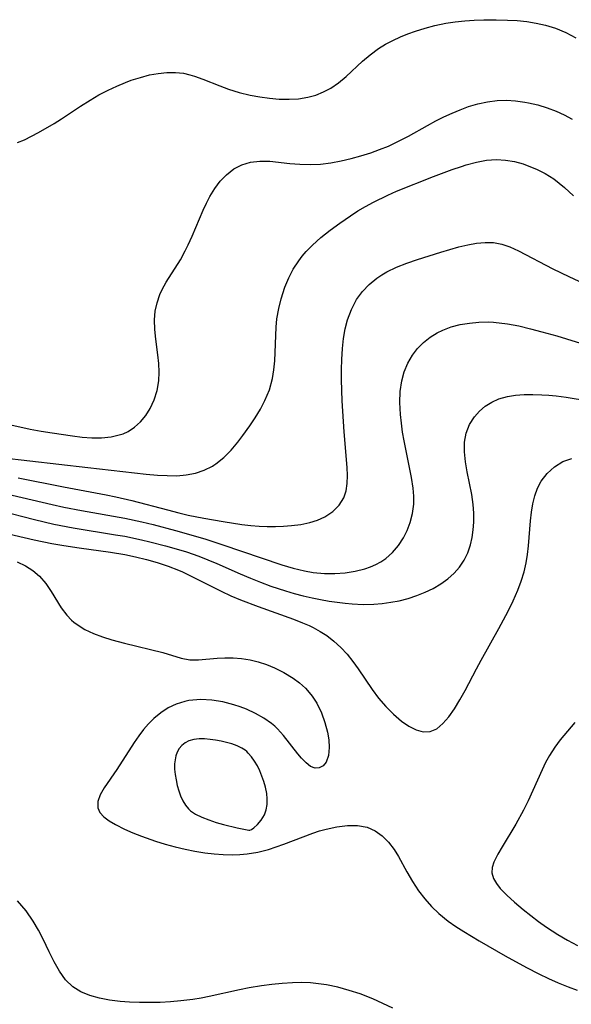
# Model space of a CAD drawing. Header units: inches. Extents: x 1073367 to 1082519, y 1569854 to 1574957.
# Tile 512 of 565: x 1080851 to 1080941, y 1573272 to 1573432. Entities that reach past the tile are written whole.
import ezdxf

# ---------------------------------------------------------------- set-up
doc = ezdxf.new("R2010")
doc.units = ezdxf.units.IN
doc.header["$MEASUREMENT"] = 0
doc.layers.add('CGG_CurvaNivelLidar_v1', color=7, linetype='Continuous', lineweight=30, true_color=0x008008)

msp = doc.modelspace()

# ---------------------------------------------------------------- linework, layer by layer
at = {"layer": 'CGG_CurvaNivelLidar_v1'}
for points in [[(1080851.097, 1573411.9297, 75), (1080852.2022, 1573412.3932, 75), (1080853.3293, 1573412.9346, 75), (1080854.4732, 1573413.5362, 75), (1080856.995, 1573414.9988, 75), (1080858.1961, 1573415.7582, 75), (1080861.2616, 1573417.8174, 75), (1080862.8257, 1573418.8115, 75), (1080864.263, 1573419.629, 75), (1080865.731, 1573420.3833, 75), (1080867.1386, 1573421.0456, 75), (1080868.5593, 1573421.6496, 75), (1080869.4808, 1573422.0008, 75), (1080870.9568, 1573422.4828, 75), (1080872.438, 1573422.866, 75), (1080873.8414, 1573423.1308, 75), (1080875.2345, 1573423.2808, 75), (1080876.6107, 1573423.2912, 75), (1080877.9509, 1573423.1363, 75), (1080878.9594, 1573422.9, 75), (1080879.6868, 1573422.676, 75), (1080881.0389, 1573422.1898, 75), (1080883.8001, 1573421.0995, 75), (1080885.2213, 1573420.5773, 75), (1080886.9488, 1573420.0407, 75), (1080888.7124, 1573419.6043, 75), (1080890.2783, 1573419.3081, 75), (1080891.8508, 1573419.0937, 75), (1080893.4195, 1573418.9651, 75), (1080895.0101, 1573418.9332, 75), (1080896.5474, 1573419.0219, 75), (1080898.0462, 1573419.2607, 75), (1080899.3279, 1573419.6203, 75), (1080900.5608, 1573420.1161, 75), (1080901.7359, 1573420.7422, 75), (1080903.0036, 1573421.6091, 75), (1080904.2068, 1573422.5938, 75), (1080906.8905, 1573425.0783, 75), (1080908.1297, 1573426.1506, 75), (1080909.4451, 1573427.1299, 75), (1080910.582, 1573427.831, 75), (1080911.7734, 1573428.4566, 75), (1080913.0078, 1573429.0217, 75), (1080914.206, 1573429.5097, 75), (1080915.4299, 1573429.9539, 75), (1080916.9962, 1573430.4464, 75), (1080918.5905, 1573430.8662, 75), (1080920.3611, 1573431.2343, 75), (1080921.8737, 1573431.4589, 75), (1080923.3993, 1573431.6166, 75), (1080924.9329, 1573431.7224, 75), (1080926.4703, 1573431.788, 75), (1080928.4946, 1573431.8173, 75), (1080930.3286, 1573431.7668, 75), (1080931.8851, 1573431.6666, 75), (1080933.4277, 1573431.5059, 75), (1080934.9501, 1573431.27, 75), (1080936.4448, 1573430.939, 75), (1080938.0726, 1573430.4297, 75), (1080939.7433, 1573429.7173, 75), (1080941.3573, 1573428.8585, 75)], [(1080849.9862, 1573366.2215, 74.5), (1080853.1274, 1573365.5523, 74.5), (1080854.9056, 1573365.2205, 74.5), (1080856.6815, 1573364.9166, 74.5), (1080859.9614, 1573364.4329, 74.5), (1080861.5591, 1573364.2517, 74.5), (1080863.1256, 1573364.1408, 74.5), (1080864.651, 1573364.1343, 74.5), (1080866.2445, 1573364.2883, 74.5), (1080867.7446, 1573364.6462, 74.5), (1080868.1588, 1573364.7951, 74.5), (1080868.9628, 1573365.1674, 74.5), (1080870.03, 1573365.8711, 74.5), (1080870.9805, 1573366.7392, 74.5), (1080871.814, 1573367.7414, 74.5), (1080872.5237, 1573368.8547, 74.5), (1080873.1815, 1573370.2675, 74.5), (1080873.6519, 1573371.773, 74.5), (1080873.9212, 1573373.343, 74.5), (1080873.9839, 1573374.7283, 74.5), (1080873.9254, 1573376.1316, 74.5), (1080873.7874, 1573377.5407, 74.5), (1080873.4466, 1573380.0779, 74.5), (1080873.2696, 1573381.6651, 74.5), (1080873.228, 1573383.2305, 74.5), (1080873.3691, 1573384.6236, 74.5), (1080873.6716, 1573385.9863, 74.5), (1080874.1148, 1573387.3063, 74.5), (1080874.4873, 1573388.1621, 74.5), (1080875.1176, 1573389.3221, 74.5), (1080877.4216, 1573392.96, 74.5), (1080878.2145, 1573394.3887, 74.5), (1080878.7068, 1573395.3891, 74.5), (1080879.3296, 1573396.7705, 74.5), (1080881.1122, 1573400.9688, 74.5), (1080881.6375, 1573402.0976, 74.5), (1080882.2016, 1573403.1876, 74.5), (1080882.9915, 1573404.4893, 74.5), (1080883.8751, 1573405.6789, 74.5), (1080884.8638, 1573406.7237, 74.5), (1080886.0566, 1573407.6479, 74.5), (1080887.3634, 1573408.3423, 74.5), (1080888.7639, 1573408.7778, 74.5), (1080890.2804, 1573408.9373, 74.5), (1080891.8627, 1573408.888, 74.5), (1080895.1347, 1573408.5445, 74.5), (1080896.7605, 1573408.404, 74.5), (1080898.4068, 1573408.3579, 74.5), (1080900.0695, 1573408.4506, 74.5), (1080901.7413, 1573408.6639, 74.5), (1080903.4183, 1573408.9691, 74.5), (1080905.0253, 1573409.3288, 74.5), (1080906.6261, 1573409.7538, 74.5), (1080908.2126, 1573410.2512, 74.5), (1080909.6446, 1573410.7761, 74.5), (1080911.0547, 1573411.3664, 74.5), (1080912.6975, 1573412.1454, 74.5), (1080914.3111, 1573412.9876, 74.5), (1080917.3737, 1573414.7023, 74.5), (1080918.7455, 1573415.438, 74.5), (1080920.0393, 1573416.0846, 74.5), (1080921.3483, 1573416.6889, 74.5), (1080922.6713, 1573417.2429, 74.5), (1080924.0147, 1573417.7373, 74.5), (1080925.5461, 1573418.2, 74.5), (1080927.093, 1573418.5442, 74.5), (1080928.6524, 1573418.7462, 74.5), (1080930.1428, 1573418.787, 74.5), (1080931.6361, 1573418.696, 74.5), (1080933.1263, 1573418.4915, 74.5), (1080933.7126, 1573418.3822, 74.5), (1080935.2339, 1573418.0243, 74.5), (1080936.7346, 1573417.5658, 74.5), (1080938.2066, 1573417.0073, 74.5), (1080939.5082, 1573416.4128, 74.5), (1080940.7756, 1573415.739, 74.5)], [(1080848.4143, 1573360.9519, 74), (1080862.473, 1573359.3101, 74), (1080871.875, 1573358.2624, 74), (1080873.7009, 1573358.1031, 74), (1080875.298, 1573358.0087, 74), (1080876.8613, 1573357.9993, 74), (1080878.3821, 1573358.1208, 74), (1080879.8711, 1573358.4209, 74), (1080881.2877, 1573358.9008, 74), (1080882.6108, 1573359.5606, 74), (1080882.8578, 1573359.7124, 74), (1080883.161, 1573359.914, 74), (1080884.4353, 1573360.9387, 74), (1080885.6184, 1573362.1332, 74), (1080886.732, 1573363.4485, 74), (1080887.5454, 1573364.5082, 74), (1080888.6475, 1573366.0447, 74), (1080889.536, 1573367.3871, 74), (1080890.3607, 1573368.7655, 74), (1080891.0959, 1573370.1844, 74), (1080891.8097, 1573371.9162, 74), (1080892.3216, 1573373.7095, 74), (1080892.5607, 1573375.1328, 74), (1080892.6956, 1573376.5828, 74), (1080892.9152, 1573382.0155, 74), (1080893.048, 1573383.408, 74), (1080893.318, 1573385.0434, 74), (1080893.7073, 1573386.6515, 74), (1080894.3163, 1573388.5127, 74), (1080894.9459, 1573390.0124, 74), (1080895.6893, 1573391.4492, 74), (1080896.5569, 1573392.8056, 74), (1080897.1322, 1573393.5592, 74), (1080897.7535, 1573394.277, 74), (1080898.7665, 1573395.2965, 74), (1080900.1632, 1573396.5396, 74), (1080901.6414, 1573397.7305, 74), (1080903.1823, 1573398.8752, 74), (1080904.9273, 1573400.0753, 74), (1080906.1362, 1573400.8498, 74), (1080907.3697, 1573401.5898, 74), (1080908.6293, 1573402.2886, 74), (1080910.9448, 1573403.4252, 74), (1080912.3671, 1573404.0487, 74), (1080918.382, 1573406.4415, 74), (1080921.3726, 1573407.5558, 74), (1080922.8606, 1573408.0569, 74), (1080923.6553, 1573408.3023, 74), (1080925.2904, 1573408.7409, 74), (1080926.9172, 1573409.0509, 74), (1080928.537, 1573409.1779, 74), (1080929.9909, 1573409.0963, 74), (1080931.4341, 1573408.8473, 74), (1080932.8602, 1573408.457, 74), (1080933.5182, 1573408.2316, 74), (1080934.9908, 1573407.6248, 74), (1080936.4196, 1573406.8929, 74), (1080937.7906, 1573406.0352, 74), (1080938.687, 1573405.3746, 74), (1080939.5505, 1573404.6595, 74), (1080940.9748, 1573403.3224, 74)], [(1080851.2183, 1573357.629, 73.5), (1080858.5144, 1573356.215, 73.5), (1080865.4462, 1573354.9142, 73.5), (1080866.9686, 1573354.5968, 73.5), (1080869.5646, 1573353.9913, 73.5), (1080875.3456, 1573352.4427, 73.5), (1080877.1606, 1573351.9865, 73.5), (1080878.7093, 1573351.6231, 73.5), (1080881.2073, 1573351.1002, 73.5), (1080884.3588, 1573350.5569, 73.5), (1080887.3722, 1573350.1153, 73.5), (1080888.8061, 1573349.9438, 73.5), (1080890.1465, 1573349.828, 73.5), (1080891.4776, 1573349.7631, 73.5), (1080892.7943, 1573349.7555, 73.5), (1080894.1179, 1573349.8112, 73.5), (1080895.415, 1573349.9191, 73.5), (1080896.9183, 1573350.1082, 73.5), (1080898.3571, 1573350.4025, 73.5), (1080899.6185, 1573350.8108, 73.5), (1080900.7864, 1573351.3508, 73.5), (1080902.0569, 1573352.1862, 73.5), (1080903.1034, 1573353.2038, 73.5), (1080903.8612, 1573354.406, 73.5), (1080904.2248, 1573355.5241, 73.5), (1080904.3963, 1573356.746, 73.5), (1080904.4256, 1573358.013, 73.5), (1080904.3688, 1573359.344, 73.5), (1080903.9078, 1573365.0775, 73.5), (1080903.5998, 1573370.1343, 73.5), (1080903.4978, 1573373.5103, 73.5), (1080903.4916, 1573375.17, 73.5), (1080903.526, 1573376.8167, 73.5), (1080903.6256, 1573378.6044, 73.5), (1080903.7902, 1573380.1938, 73.5), (1080904.0482, 1573381.7436, 73.5), (1080904.4274, 1573383.2402, 73.5), (1080905.0691, 1573384.9269, 73.5), (1080905.9183, 1573386.4954, 73.5), (1080906.8645, 1573387.795, 73.5), (1080907.9628, 1573388.9668, 73.5), (1080909.2019, 1573389.9952, 73.5), (1080909.9834, 1573390.5189, 73.5), (1080910.8045, 1573390.9928, 73.5), (1080912.3941, 1573391.755, 73.5), (1080914.0599, 1573392.4141, 73.5), (1080915.7722, 1573393.0065, 73.5), (1080919.5522, 1573394.1939, 73.5), (1080922.4599, 1573395.0378, 73.5), (1080923.8896, 1573395.3827, 73.5), (1080925.2992, 1573395.6384, 73.5), (1080926.7047, 1573395.7691, 73.5), (1080928.0852, 1573395.7201, 73.5), (1080929.4088, 1573395.46, 73.5), (1080930.7123, 1573395.0215, 73.5), (1080932.092, 1573394.4065, 73.5), (1080937.6486, 1573391.497, 73.5), (1080940.2376, 1573390.241, 73.5), (1080941.852, 1573389.5093, 73.5)], [(1080850.233, 1573354.8626, 73), (1080856.6712, 1573353.3148, 73), (1080858.5871, 1573352.8876, 73), (1080861.4081, 1573352.3456, 73), (1080868.4508, 1573351.0962, 73), (1080871.2151, 1573350.5022, 73), (1080873.0025, 1573350.0753, 73), (1080876.6563, 1573349.1294, 73), (1080881.3788, 1573347.775, 73), (1080884.1533, 1573346.8726, 73), (1080893.8271, 1573343.552, 73), (1080895.6646, 1573343.0097, 73), (1080897.5143, 1573342.5727, 73), (1080898.8943, 1573342.3383, 73), (1080900.7392, 1573342.1668, 73), (1080902.4231, 1573342.1562, 73), (1080904.0838, 1573342.2782, 73), (1080905.7049, 1573342.5299, 73), (1080907.266, 1573342.9189, 73), (1080908.1939, 1573343.2385, 73), (1080909.0101, 1573343.5954, 73), (1080909.8439, 1573344.0522, 73), (1080910.6253, 1573344.584, 73), (1080911.7361, 1573345.5653, 73), (1080912.7042, 1573346.6965, 73), (1080913.5255, 1573347.9501, 73), (1080914.1228, 1573349.1463, 73), (1080914.5968, 1573350.4045, 73), (1080914.977, 1573351.8794, 73), (1080915.1712, 1573353.4012, 73), (1080915.1772, 1573354.673, 73), (1080915.0688, 1573355.9647, 73), (1080914.8009, 1573357.6917, 73), (1080913.5907, 1573363.6433, 73), (1080913.3592, 1573365.0599, 73), (1080913.1708, 1573366.476, 73), (1080913.0287, 1573367.8853, 73), (1080912.9255, 1573369.858, 73), (1080912.9811, 1573371.6379, 73), (1080913.2259, 1573373.361, 73), (1080913.6332, 1573374.8252, 73), (1080914.2144, 1573376.2097, 73), (1080914.9631, 1573377.4958, 73), (1080915.795, 1573378.5708, 73), (1080916.7493, 1573379.5399, 73), (1080917.8108, 1573380.3954, 73), (1080918.97, 1573381.1236, 73), (1080919.8495, 1573381.5548, 73), (1080921.2278, 1573382.0678, 73), (1080922.672, 1573382.4462, 73), (1080924.1636, 1573382.7041, 73), (1080925.6878, 1573382.8482, 73), (1080927.2326, 1573382.8775, 73), (1080928.0575, 1573382.8441, 73), (1080930.3152, 1573382.584, 73), (1080932.1713, 1573382.2302, 73), (1080934.0293, 1573381.7922, 73), (1080935.8882, 1573381.3008, 73), (1080938.2976, 1573380.616, 73), (1080943.6724, 1573378.969, 73)], [(1080848.3666, 1573352.3106, 72.5), (1080853.8532, 1573350.8916, 72.5), (1080856.9501, 1573350.1443, 72.5), (1080860.062, 1573349.5321, 72.5), (1080866.9343, 1573348.4466, 72.5), (1080868.4402, 1573348.1822, 72.5), (1080871.1422, 1573347.626, 72.5), (1080872.4859, 1573347.3136, 72.5), (1080875.0376, 1573346.6598, 72.5), (1080876.7199, 1573346.1806, 72.5), (1080878.3888, 1573345.6614, 72.5), (1080880.3846, 1573344.9701, 72.5), (1080881.8575, 1573344.3993, 72.5), (1080883.3151, 1573343.7897, 72.5), (1080887.0869, 1573342.0982, 72.5), (1080888.736, 1573341.3969, 72.5), (1080890.3957, 1573340.741, 72.5), (1080892.0736, 1573340.1241, 72.5), (1080894.4242, 1573339.3398, 72.5), (1080895.8463, 1573338.9192, 72.5), (1080897.2793, 1573338.5393, 72.5), (1080898.7224, 1573338.2038, 72.5), (1080900.1027, 1573337.9293, 72.5), (1080901.4885, 1573337.6941, 72.5), (1080904.0446, 1573337.3518, 72.5), (1080905.212, 1573337.2423, 72.5), (1080906.9577, 1573337.1585, 72.5), (1080908.6963, 1573337.1878, 72.5), (1080910.0795, 1573337.3045, 72.5), (1080911.4499, 1573337.4986, 72.5), (1080912.8032, 1573337.7627, 72.5), (1080914.2852, 1573338.1381, 72.5), (1080915.6765, 1573338.5892, 72.5), (1080917.0224, 1573339.1268, 72.5), (1080918.3117, 1573339.7506, 72.5), (1080919.5491, 1573340.4769, 72.5), (1080920.6954, 1573341.3027, 72.5), (1080921.6969, 1573342.202, 72.5), (1080922.578, 1573343.199, 72.5), (1080923.319, 1573344.2931, 72.5), (1080923.9099, 1573345.504, 72.5), (1080924.3453, 1573346.7962, 72.5), (1080924.612, 1573347.998, 72.5), (1080924.7804, 1573349.2359, 72.5), (1080924.8642, 1573350.4985, 72.5), (1080924.8676, 1573351.9142, 72.5), (1080924.7738, 1573353.3361, 72.5), (1080924.5462, 1573354.9683, 72.5), (1080923.8175, 1573358.6146, 72.5), (1080923.5203, 1573360.2613, 72.5), (1080923.3432, 1573361.8688, 72.5), (1080923.3648, 1573363.423, 72.5), (1080923.6508, 1573364.9001, 72.5), (1080924.1893, 1573366.2812, 72.5), (1080924.961, 1573367.5339, 72.5), (1080925.7751, 1573368.4551, 72.5), (1080926.7226, 1573369.2547, 72.5), (1080927.7837, 1573369.9234, 72.5), (1080928.9447, 1573370.4453, 72.5), (1080930.2972, 1573370.8296, 72.5), (1080931.6256, 1573371.0414, 72.5), (1080933.0062, 1573371.1421, 72.5), (1080934.4258, 1573371.155, 72.5), (1080935.8737, 1573371.0988, 72.5), (1080937.0265, 1573371.0148, 72.5), (1080938.1879, 1573370.8982, 72.5), (1080939.7835, 1573370.6894, 72.5), (1080947.0111, 1573369.4948, 72.5)], [(1080843.321, 1573350.0574, 72), (1080853.7525, 1573347.6256, 72), (1080856.6575, 1573347.0224, 72), (1080858.5859, 1573346.6726, 72), (1080861.0642, 1573346.2977, 72), (1080866.1333, 1573345.616, 72), (1080868.4233, 1573345.2364, 72), (1080870.1444, 1573344.8827, 72), (1080871.932, 1573344.4487, 72), (1080873.695, 1573343.9481, 72), (1080875.427, 1573343.3726, 72), (1080877.1191, 1573342.7086, 72), (1080877.7588, 1573342.4262, 72), (1080879.9387, 1573341.3677, 72), (1080884.0065, 1573339.288, 72), (1080885.5713, 1573338.5694, 72), (1080887.162, 1573337.8976, 72), (1080889.9907, 1573336.8111, 72), (1080895.7088, 1573334.7752, 72), (1080897.1664, 1573334.1934, 72), (1080898.2253, 1573333.7238, 72), (1080898.9014, 1573333.3959, 72), (1080900.0215, 1573332.7854, 72), (1080901.0909, 1573332.0999, 72), (1080902.2655, 1573331.1922, 72), (1080903.3608, 1573330.1813, 72), (1080904.379, 1573329.081, 72), (1080905.3004, 1573327.9354, 72), (1080906.1706, 1573326.7397, 72), (1080908.4558, 1573323.4017, 72), (1080909.4842, 1573321.9971, 72), (1080910.6483, 1573320.6146, 72), (1080911.8791, 1573319.3664, 72), (1080913.1544, 1573318.2824, 72), (1080914.3445, 1573317.469, 72), (1080915.5306, 1573316.871, 72), (1080916.6879, 1573316.5436, 72), (1080917.8219, 1573316.5684, 72), (1080918.8913, 1573317.0342, 72), (1080919.889, 1573317.8637, 72), (1080920.8339, 1573318.9611, 72), (1080921.7411, 1573320.2522, 72), (1080922.6256, 1573321.6895, 72), (1080923.4824, 1573323.2264, 72), (1080925.2877, 1573326.7184, 72), (1080926.0529, 1573328.1326, 72), (1080928.9377, 1573333.2798, 72), (1080930.4088, 1573336.0589, 72), (1080931.2411, 1573337.763, 72), (1080931.9955, 1573339.4874, 72), (1080932.5422, 1573340.9426, 72), (1080933.0012, 1573342.417, 72), (1080933.3574, 1573343.9105, 72), (1080933.5808, 1573345.2626, 72), (1080933.7346, 1573346.6232, 72), (1080934.0429, 1573350.6756, 72), (1080934.1959, 1573352.0871, 72), (1080934.4205, 1573353.4589, 72), (1080934.7394, 1573354.7502, 72), (1080935.1746, 1573355.9688, 72), (1080935.746, 1573357.0923, 72), (1080936.7148, 1573358.3749, 72), (1080937.9085, 1573359.4417, 72), (1080939.295, 1573360.2665, 72), (1080940.7215, 1573360.7883, 72)], [(1080851.0571, 1573344.0315, 71.5), (1080852.366, 1573343.3798, 71.5), (1080853.5647, 1573342.6289, 71.5), (1080854.6217, 1573341.7513, 71.5), (1080855.664, 1573340.5362, 71.5), (1080856.5263, 1573339.2616, 71.5), (1080858.1723, 1573336.6286, 71.5), (1080859.0869, 1573335.4021, 71.5), (1080859.8153, 1573334.6307, 71.5), (1080860.1919, 1573334.3008, 71.5), (1080860.7376, 1573333.8864, 71.5), (1080861.9965, 1573333.1191, 71.5), (1080863.3708, 1573332.4697, 71.5), (1080864.828, 1573331.9134, 71.5), (1080866.3408, 1573331.4313, 71.5), (1080868.3857, 1573330.8757, 71.5), (1080874.5981, 1573329.3573, 71.5), (1080877.5261, 1573328.4607, 71.5), (1080878.9548, 1573328.1936, 71.5), (1080880.372, 1573328.1782, 71.5), (1080883.3635, 1573328.451, 71.5), (1080884.6173, 1573328.5003, 71.5), (1080885.9594, 1573328.4907, 71.5), (1080887.3226, 1573328.4007, 71.5), (1080888.6904, 1573328.1995, 71.5), (1080890.0171, 1573327.872, 71.5), (1080891.3282, 1573327.4307, 71.5), (1080892.6185, 1573326.897, 71.5), (1080894.1785, 1573326.1248, 71.5), (1080895.6604, 1573325.2256, 71.5), (1080896.704, 1573324.45, 71.5), (1080897.6588, 1573323.5828, 71.5), (1080898.2742, 1573322.9027, 71.5), (1080898.7199, 1573322.3279, 71.5), (1080899.4748, 1573321.1459, 71.5), (1080900.2202, 1573319.6292, 71.5), (1080900.7988, 1573318.0643, 71.5), (1080901.2128, 1573316.5008, 71.5), (1080901.4247, 1573315.2228, 71.5), (1080901.4967, 1573314.0161, 71.5), (1080901.3694, 1573312.6958, 71.5), (1080900.9888, 1573311.6325, 71.5), (1080900.4991, 1573311.0367, 71.5), (1080899.8887, 1573310.6987, 71.5), (1080899.21, 1573310.6546, 71.5), (1080898.4864, 1573310.9412, 71.5), (1080897.7488, 1573311.5047, 71.5), (1080897.0024, 1573312.2742, 71.5), (1080896.4385, 1573312.9486, 71.5), (1080894.1144, 1573315.9241, 71.5), (1080893.1424, 1573316.9944, 71.5), (1080892.6743, 1573317.4384, 71.5), (1080892.168, 1573317.8614, 71.5), (1080890.9252, 1573318.7351, 71.5), (1080889.5602, 1573319.5119, 71.5), (1080888.1013, 1573320.1856, 71.5), (1080887.0941, 1573320.5707, 71.5), (1080886.0633, 1573320.9069, 71.5), (1080884.3031, 1573321.3598, 71.5), (1080882.5247, 1573321.6579, 71.5), (1080880.7547, 1573321.7679, 71.5), (1080878.8088, 1573321.6035, 71.5), (1080878.1193, 1573321.4518, 71.5), (1080876.7671, 1573321.0047, 71.5), (1080875.4737, 1573320.3892, 71.5), (1080874.2536, 1573319.6216, 71.5), (1080873.1253, 1573318.7094, 71.5), (1080872.2563, 1573317.8329, 71.5), (1080871.4497, 1573316.8794, 71.5), (1080870.6888, 1573315.872, 71.5), (1080869.9375, 1573314.7959, 71.5), (1080867.1379, 1573310.451, 71.5), (1080865.0832, 1573307.4801, 71.5), (1080864.4403, 1573306.325, 71.5), (1080864.0631, 1573305.2373, 71.5), (1080864.0584, 1573304.2372, 71.5), (1080864.411, 1573303.477, 71.5), (1080865.0451, 1573302.7802, 71.5), (1080865.8994, 1573302.1324, 71.5), (1080866.9237, 1573301.5223, 71.5), (1080868.4083, 1573300.785, 71.5), (1080869.7251, 1573300.2029, 71.5), (1080871.1136, 1573299.6397, 71.5), (1080873.3863, 1573298.8199, 71.5), (1080874.9565, 1573298.3344, 71.5), (1080876.559, 1573297.9016, 71.5), (1080878.1833, 1573297.5216, 71.5), (1080879.7807, 1573297.2052, 71.5), (1080881.385, 1573296.9489, 71.5), (1080882.8722, 1573296.7731, 71.5), (1080884.3566, 1573296.6633, 71.5), (1080885.834, 1573296.6288, 71.5), (1080887.0245, 1573296.6653, 71.5), (1080888.2056, 1573296.7709, 71.5), (1080889.9488, 1573297.0692, 71.5), (1080891.6676, 1573297.5018, 71.5), (1080892.9274, 1573297.887, 71.5), (1080894.1701, 1573298.3189, 71.5), (1080897.3024, 1573299.5562, 71.5), (1080898.8556, 1573300.1365, 71.5), (1080899.9172, 1573300.4785, 71.5), (1080900.9781, 1573300.7743, 71.5), (1080902.7206, 1573301.1601, 71.5), (1080904.4223, 1573301.3827, 71.5), (1080906.0564, 1573301.3871, 71.5), (1080907.6508, 1573301.0799, 71.5), (1080908.9005, 1573300.5087, 71.5), (1080910.0424, 1573299.6907, 71.5), (1080911.076, 1573298.6755, 71.5), (1080911.9947, 1573297.4993, 71.5), (1080912.7183, 1573296.3382, 71.5), (1080914.0639, 1573293.8431, 71.5), (1080914.9526, 1573292.284, 71.5), (1080915.945, 1573290.7644, 71.5), (1080916.9414, 1573289.4723, 71.5), (1080918.0391, 1573288.2537, 71.5), (1080919.2333, 1573287.119, 71.5), (1080920.7546, 1573285.8992, 71.5), (1080921.9856, 1573285.0311, 71.5), (1080923.257, 1573284.2027, 71.5), (1080925.7397, 1573282.6916, 71.5), (1080929.9653, 1573280.2806, 71.5), (1080933.391, 1573278.386, 71.5), (1080935.3849, 1573277.3657, 71.5), (1080936.9345, 1573276.621, 71.5), (1080938.4961, 1573275.9163, 71.5), (1080940.1249, 1573275.2372, 71.5), (1080941.5748, 1573274.6877, 71.5)], [(1080941.1899, 1573318.0607, 72), (1080938.8463, 1573315.215, 72), (1080937.9559, 1573314.0256, 72), (1080937.1265, 1573312.7197, 72), (1080936.4943, 1573311.5618, 72), (1080935.909, 1573310.3678, 72), (1080933.6811, 1573305.3654, 72), (1080932.9356, 1573303.8335, 72), (1080931.6898, 1573301.5755, 72), (1080929.4475, 1573297.9211, 72), (1080928.7514, 1573296.7286, 72), (1080928.1222, 1573295.433, 72), (1080927.8557, 1573294.5427, 72), (1080927.8124, 1573293.6856, 72), (1080928.056, 1573292.8103, 72), (1080928.5515, 1573291.9523, 72), (1080929.1568, 1573291.1871, 72), (1080930.2269, 1573290.0685, 72), (1080931.4691, 1573288.9318, 72), (1080932.8329, 1573287.7833, 72), (1080935.3274, 1573285.8427, 72), (1080936.644, 1573284.8979, 72), (1080938.4389, 1573283.7146, 72), (1080940.0226, 1573282.7839, 72), (1080941.6519, 1573281.926, 72)], [(1080911.7943, 1573271.7874, 71.5), (1080910.1779, 1573272.5733, 71.5), (1080908.5376, 1573273.3005, 71.5), (1080906.4968, 1573274.0905, 71.5), (1080904.7137, 1573274.6778, 71.5), (1080902.9072, 1573275.172, 71.5), (1080901.0785, 1573275.5562, 71.5), (1080899.775, 1573275.7493, 71.5), (1080898.4627, 1573275.8744, 71.5), (1080897.0174, 1573275.9329, 71.5), (1080895.567, 1573275.9155, 71.5), (1080893.8974, 1573275.8124, 71.5), (1080892.2266, 1573275.6385, 71.5), (1080890.5563, 1573275.411, 71.5), (1080888.5571, 1573275.0817, 71.5), (1080886.9627, 1573274.7718, 71.5), (1080882.0577, 1573273.6855, 71.5), (1080880.7601, 1573273.4191, 71.5), (1080879.4598, 1573273.1932, 71.5), (1080877.4887, 1573272.9542, 71.5), (1080875.8231, 1573272.8196, 71.5), (1080874.154, 1573272.7323, 71.5), (1080872.4876, 1573272.6904, 71.5), (1080870.8307, 1573272.6956, 71.5), (1080869.1913, 1573272.7536, 71.5), (1080867.6944, 1573272.8615, 71.5), (1080865.9826, 1573273.0712, 71.5), (1080864.333, 1573273.3885, 71.5), (1080862.7702, 1573273.8352, 71.5), (1080861.3259, 1573274.4438, 71.5), (1080860.0403, 1573275.2594, 71.5), (1080858.8704, 1573276.4044, 71.5), (1080857.8766, 1573277.769, 71.5), (1080857.0061, 1573279.2825, 71.5), (1080856.2158, 1573280.8874, 71.5), (1080855.2592, 1573282.9444, 71.5), (1080854.4909, 1573284.4254, 71.5), (1080853.6339, 1573285.8679, 71.5), (1080852.4593, 1573287.5398, 71.5), (1080851.074, 1573289.161, 71.5)]]:
    msp.add_polyline3d(points, dxfattribs=at)
msp.add_polyline3d([(1080888.5, 1573300.5981, 72), (1080888.6319, 1573300.6045, 72), (1080888.9061, 1573300.734, 72), (1080889.2821, 1573300.9792, 72), (1080889.8919, 1573301.5036, 72), (1080890.5063, 1573302.2218, 72), (1080891.0191, 1573303.1069, 72), (1080891.2913, 1573303.9085, 72), (1080891.4357, 1573304.771, 72), (1080891.4648, 1573305.6658, 72), (1080891.3957, 1573306.5634, 72), (1080891.2138, 1573307.5725, 72), (1080890.9427, 1573308.4916, 72), (1080890.2669, 1573310.2018, 72), (1080889.8748, 1573311.0188, 72), (1080889.4363, 1573311.793, 72), (1080888.9386, 1573312.507, 72), (1080888.411, 1573313.0956, 72), (1080888.1549, 1573313.327, 72), (1080887.8756, 1573313.5444, 72), (1080887.3648, 1573313.871, 72), (1080886.5874, 1573314.252, 72), (1080885.7579, 1573314.5619, 72), (1080884.8929, 1573314.8155, 72), (1080884.0062, 1573315.0219, 72), (1080883.1097, 1573315.185, 72), (1080882.2144, 1573315.3034, 72), (1080881.3317, 1573315.3708, 72), (1080880.4741, 1573315.3756, 72), (1080879.6033, 1573315.2901, 72), (1080878.8, 1573315.0756, 72), (1080878.1823, 1573314.7598, 72), (1080877.6479, 1573314.328, 72), (1080877.2371, 1573313.8302, 72), (1080876.917, 1573313.2558, 72), (1080876.7017, 1573312.6581, 72), (1080876.5628, 1573312.0179, 72), (1080876.4935, 1573311.3467, 72), (1080876.4955, 1573310.4912, 72), (1080876.5765, 1573309.617, 72), (1080876.7208, 1573308.7357, 72), (1080876.9189, 1573307.8583, 72), (1080877.1667, 1573306.9961, 72), (1080877.4659, 1573306.1622, 72), (1080877.8237, 1573305.3721, 72), (1080878.2542, 1573304.646, 72), (1080878.7266, 1573304.0659, 72), (1080879.073, 1573303.7453, 72), (1080879.8775, 1573303.206, 72), (1080880.8755, 1573302.713, 72), (1080882.0044, 1573302.2673, 72), (1080883.2021, 1573301.8697, 72), (1080884.4077, 1573301.5218, 72), (1080886.6041, 1573300.9856, 72)], close=True, dxfattribs=at)

doc.saveas('drawing.dxf')
